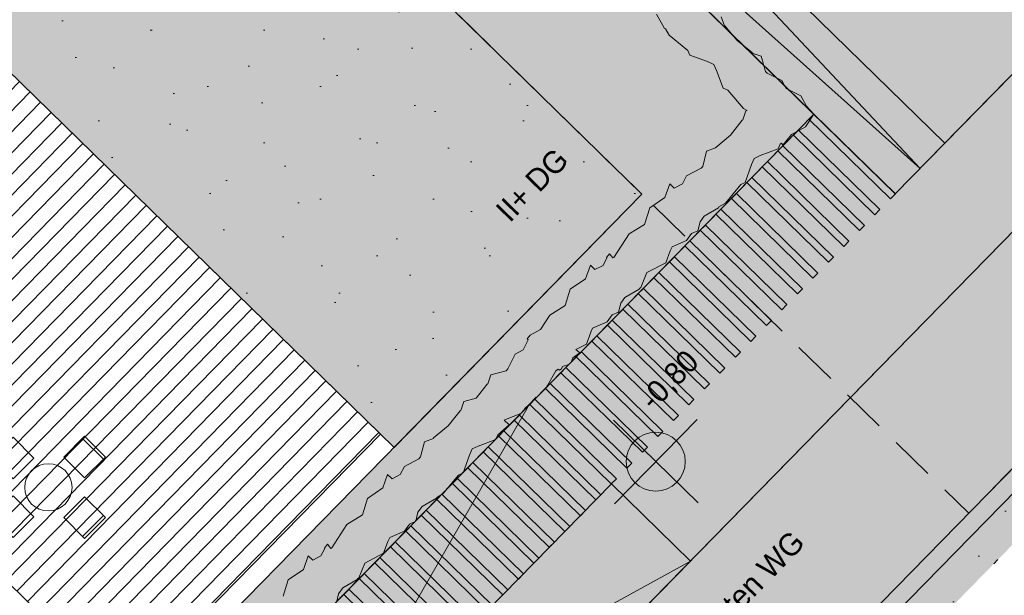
# Model space of a CAD drawing. Header units: metres. Extents: x -228 to 168, y -124 to 293.
# Tile 367 of 613: x -6 to 10, y 104 to 114. Entities that reach past the tile are written whole.
import ezdxf

# ---------------------------------------------------------------- set-up
doc = ezdxf.new("R2010")
doc.units = ezdxf.units.M
doc.header["$MEASUREMENT"] = 0
doc.linetypes.add('Strichlinie_ eng', pattern=[1.15, 0.75, -0.4])
doc.linetypes.add('Wipeout_Contour', pattern=[1, 0, -1])
for name, color, linetype in [('Bemaßung 1_100.7 _ BESCHRIFTUNG', 7, 'Continuous'), ('Gebäude.3 _ UMGEBUNG', 7, 'Continuous'), ('Neubau_Möbel.4 _ STAFFAGE', 7, 'Continuous')]:
    doc.layers.add(name, color=color, linetype=linetype)
doc.styles.add('ERSTELLTER_STIL_1', font='txt')
pattern_1 = [(45, (2e-16, 3), (-0.954594, 0.954594), [0, -0.9, 0, -1.35]), (110, (3, 3), (1.268585, 0.461727), [0, -0.66, 0, -1.14])]

msp = doc.modelspace()

# ---------------------------------------------------------------- hatches: boundary and pattern name
at = {"layer": 'Gebäude.3 _ UMGEBUNG', "linetype": 'Continuous', "lineweight": 18, "true_color": 0xe9eed8}
for points in [[(-43.288, 108.54), (-29.695, 92.601), (-14.965, 107.665), (-16.549, 109.213), (-26.057, 99.489), (-34.494, 107.739), (-24.986, 117.463), (-21.482, 114.037), (-10.646, 125.12), (4.164, 110.639), (-4.575, 101.701), (-3.765, 100.91), (7.071, 111.992), (-15.628, 134.187), (-26.352, 123.059), (-27.071, 122.385), (-42.374, 109.309)], [(-0.489, 98.825), (8.377, 90.156), (15.413, 89.771), (23.492, 98.034), (21.705, 99.781), (12.197, 90.057), (3.331, 98.726), (12.839, 108.451), (16.342, 105.025), (17.041, 105.74), (11.536, 111.123)]]:
    msp.add_hatch(color=254, dxfattribs=at).paths.add_polyline_path(points)
at = {"layer": 'Gebäude.3 _ UMGEBUNG', "linetype": 'Continuous', "lineweight": 18, "true_color": 0xfffff6}
for points in [[(-2.742, 121.587), (8.45, 110.644), (16.539, 118.916), (10.019, 125.292), (8.97, 124.219), (4.316, 128.77), (7.935, 132.472), (6.147, 134.22), (0.92, 128.874), (12.503, 117.548), (8.832, 113.793), (-0.98, 123.355)], [(-2.724, 121.57), (8.45, 110.644), (9.289, 111.502), (-0.598, 121.17), (0.307, 122.096), (-0.98, 123.355)]]:
    msp.add_hatch(color=7, dxfattribs=at).paths.add_polyline_path(points)
at = {"layer": 'Gebäude.3 _ UMGEBUNG', "linetype": 'Continuous', "lineweight": 18, "true_color": 0xe6e600}
h = msp.add_hatch(dxfattribs=at)
h.set_pattern_fill('Teppich', color=2, style=0, pattern_type=2)
h.set_pattern_definition(pattern_1)
h.paths.add_polyline_path([(-10.646, 125.12), (-14.84, 120.83), (-0.03, 106.349), (4.164, 110.639)])
at = {"layer": 'Gebäude.3 _ UMGEBUNG', "linetype": 'Continuous', "lineweight": 18, "true_color": 0x545454}
for points in [[(-10.646, 125.12), (-14.84, 120.83), (-0.03, 106.349), (4.164, 110.639)], [(21.281, 99.777), (12.844, 108.026), (3.755, 98.731), (12.192, 90.482)]]:
    msp.add_hatch(color=251, dxfattribs=at).paths.add_polyline_path(points)
at = {"layer": 'Gebäude.3 _ UMGEBUNG', "linetype": 'Continuous', "lineweight": 18, "true_color": 0x3f3f2c}
msp.add_hatch(color=49, dxfattribs=at).paths.add_polyline_path([(-4.275, 101.488), (-3.875, 101.205), (-3.649, 101.092), (-3.649, 101.307), (-3.439, 101.307), (-3.069, 101.75), (-3.023, 101.853), (-2.92, 101.902), (-2.62, 102.016), (-2.586, 102.095), (-2.279, 102.361), (-2.216, 102.472), (-2.204, 102.478), (-2.069, 102.724), (-2.026, 102.756), (-2.005, 102.735), (-1.969, 102.763), (-1.953, 102.802), (-1.824, 102.839), (-1.777, 102.946), (-1.661, 103.033), (-1.729, 103.085), (-1.549, 103.179), (-1.477, 103.38), (-1.444, 103.447), (-1.197, 103.555), (-1.112, 103.672), (-1.006, 103.722), (-0.968, 103.873), (-0.897, 103.97), (-0.655, 104.112), (-0.65, 104.122), (-0.626, 104.14), (-0.524, 104.39), (-0.206, 104.557), (-0.134, 104.757), (-0.101, 104.825), (0.146, 104.933), (0.231, 105.05), (0.337, 105.1), (0.375, 105.251), (0.446, 105.348), (0.688, 105.489), (0.694, 105.501), (0.803, 105.567), (1.061, 105.881), (1.139, 105.917), (1.245, 106.22), (1.291, 106.324), (1.394, 106.372), (1.694, 106.487), (1.728, 106.565), (1.918, 106.73), (1.833, 106.813), (1.853, 106.823), (2.113, 106.922), (2.174, 106.984), (2.187, 107.016), (2.252, 107.072), (2.377, 107.2), (2.381, 107.196), (2.534, 107.352), (2.53, 107.356), (2.547, 107.373), (2.558, 107.393), (2.569, 107.399), (2.705, 107.645), (2.747, 107.677), (2.769, 107.656), (2.805, 107.683), (2.821, 107.723), (2.926, 107.753), (2.964, 107.792), (2.997, 107.867), (3.112, 107.954), (3.045, 108.006), (3.225, 108.1), (3.297, 108.301), (3.33, 108.368), (3.577, 108.476), (3.662, 108.593), (3.768, 108.643), (3.806, 108.794), (3.876, 108.891), (4.119, 109.033), (4.124, 109.043), (4.148, 109.061), (4.249, 109.311), (4.568, 109.478), (4.64, 109.678), (4.673, 109.746), (4.92, 109.853), (5.005, 109.971), (5.11, 110.021), (5.149, 110.172), (5.219, 110.269), (5.462, 110.41), (5.467, 110.422), (5.576, 110.488), (5.835, 110.802), (5.912, 110.838), (6.019, 111.141), (6.065, 111.245), (6.167, 111.293), (6.468, 111.407), (6.502, 111.486), (6.523, 111.504), (6.55, 111.468), (6.692, 111.651), (6.933, 111.781), (7.071, 111.992), (6.95, 112.127), (6.854, 112.303), (6.602, 112.428), (6.53, 112.562), (6.283, 112.69), (6.252, 112.718), (6.184, 112.975), (6.031, 113.027), (6.027, 113.036), (5.776, 113.24), (5.569, 113.488), (5.56, 113.492), (5.506, 113.645), (5.248, 113.709), (5.22, 113.74), (5.089, 113.985), (4.954, 114.056), (4.882, 114.196), (4.956, 114.271), (4.728, 114.353), (4.554, 114.613), (4.274, 114.702), (4.115, 114.964), (3.719, 115.225), (3.71, 115.241), (3.781, 115.295), (3.716, 115.347), (3.711, 115.342), (3.585, 115.408), (3.513, 115.548), (3.587, 115.623), (3.359, 115.705), (3.185, 115.965), (2.906, 116.054), (2.746, 116.316), (2.405, 116.541), (2.43, 116.579), (2.309, 116.714), (2.213, 116.891), (1.962, 117.015), (1.889, 117.149), (1.642, 117.277), (1.611, 117.305), (1.544, 117.562), (1.39, 117.615), (1.386, 117.623), (1.135, 117.827), (0.928, 118.075), (0.92, 118.079), (0.865, 118.232), (0.608, 118.297), (0.579, 118.327), (0.448, 118.572), (0.313, 118.643), (0.242, 118.784), (0.315, 118.858), (0.087, 118.94), (-0.087, 119.2), (-0.366, 119.289), (-0.526, 119.551), (-0.922, 119.812), (-0.931, 119.828), (-0.86, 119.882), (-0.925, 119.934), (-0.93, 119.929), (-1.056, 119.995), (-1.127, 120.135), (-1.054, 120.21), (-1.282, 120.292), (-1.456, 120.552), (-1.735, 120.641), (-1.895, 120.903), (-2.135, 121.061), (-2.229, 121.234), (-2.294, 121.286), (-2.307, 121.273), (-2.48, 121.359), (-2.553, 121.492), (-2.8, 121.62), (-2.831, 121.649), (-3.465, 121.33), (-3.201, 121.021), (-3.091, 120.957), (-3.085, 120.945), (-2.84, 120.809), (-2.808, 120.766), (-2.829, 120.744), (-2.802, 120.708), (-2.762, 120.692), (-2.726, 120.563), (-2.62, 120.515), (-2.533, 120.399), (-2.481, 120.466), (-2.388, 120.285), (-2.188, 120.212), (-2.121, 120.178), (-2.014, 119.931), (-1.898, 119.845), (-1.848, 119.739), (-1.698, 119.699), (-1.601, 119.629), (-1.461, 119.385), (-1.451, 119.381), (-1.433, 119.356), (-1.184, 119.253), (-1.019, 118.933), (-0.819, 118.86), (-0.752, 118.826), (-0.646, 118.579), (-0.529, 118.493), (-0.48, 118.387), (-0.329, 118.348), (-0.232, 118.277), (-0.092, 118.033), (-0.081, 118.028), (-0.015, 117.918), (0.297, 117.658), (0.332, 117.58), (0.635, 117.471), (0.738, 117.425), (0.786, 117.322), (0.898, 117.021), (0.977, 116.987), (1.241, 116.678), (1.351, 116.614), (1.357, 116.602), (1.602, 116.465), (1.674, 116.369), (1.715, 116.219), (1.822, 116.171), (1.909, 116.056), (1.93, 116.083), (2.088, 116.018), (2.253, 115.698), (2.453, 115.625), (2.52, 115.591), (2.626, 115.343), (2.743, 115.258), (2.792, 115.152), (2.943, 115.112), (3.04, 115.042), (3.18, 114.798), (3.19, 114.793), (3.208, 114.769), (3.457, 114.666), (3.622, 114.346), (3.822, 114.273), (3.889, 114.239), (3.995, 113.991), (4.112, 113.906), (4.161, 113.8), (4.312, 113.76), (4.409, 113.69), (4.548, 113.446), (4.56, 113.441), (4.625, 113.331), (4.938, 113.071), (4.973, 112.993), (5.275, 112.884), (5.379, 112.838), (5.427, 112.735), (5.539, 112.434), (5.617, 112.4), (5.882, 112.091), (5.943, 112.055), (5.922, 112.049), (5.871, 111.896), (5.862, 111.892), (5.66, 111.639), (5.413, 111.431), (5.409, 111.422), (5.257, 111.367), (5.194, 111.109), (5.164, 111.08), (4.919, 110.947), (4.849, 110.812), (4.71, 110.739), (4.635, 110.812), (4.554, 110.584), (4.295, 110.408), (4.208, 110.128), (3.947, 109.967), (3.689, 109.569), (3.673, 109.56), (3.618, 109.63), (3.566, 109.565), (3.572, 109.56), (3.506, 109.434), (3.367, 109.362), (3.292, 109.435), (3.211, 109.206), (2.952, 109.03), (2.865, 108.751), (2.604, 108.589), (2.447, 108.348), (2.275, 108.253), (2.223, 108.188), (2.237, 108.174), (2.152, 108.001), (2.019, 107.927), (1.893, 107.679), (1.865, 107.648), (1.608, 107.579), (1.557, 107.425), (1.548, 107.421), (1.36, 107.185), (1.149, 107.128), (1.097, 106.975), (1.088, 106.971), (0.887, 106.718), (0.639, 106.51), (0.635, 106.501), (0.483, 106.446), (0.42, 106.188), (0.39, 106.159), (0.146, 106.026), (0.075, 105.891), (-0.064, 105.818), (-0.139, 105.891), (-0.22, 105.663), (-0.478, 105.487), (-0.566, 105.207), (-0.827, 105.046), (-1.085, 104.648), (-1.101, 104.639), (-1.156, 104.709), (-1.207, 104.644), (-1.202, 104.639), (-1.268, 104.513), (-1.407, 104.441), (-1.482, 104.514), (-1.563, 104.285), (-1.821, 104.109), (-1.909, 103.83), (-2.17, 103.668), (-2.326, 103.427), (-2.499, 103.332), (-2.55, 103.267), (-2.537, 103.254), (-2.621, 103.08), (-2.755, 103.006), (-2.881, 102.758), (-2.909, 102.727), (-3.165, 102.658), (-3.341, 102.324), (-3.649, 102.112), (-3.727, 101.824), (-4.113, 101.758), (-4.028, 101.558)])
at = {"layer": 'Gebäude.3 _ UMGEBUNG', "linetype": 'Continuous', "lineweight": 18, "true_color": 0xcdbe89}
h = msp.add_hatch(dxfattribs=at)
h.set_pattern_fill('Dachschraffur_1', color=43, style=0, pattern_type=2)
h.set_pattern_definition([(225.6433, (-9.0012, 110.9244), (-0.1787503, 0.174781), [])])
h.paths.add_polyline_path([(-0.261, 106.574), (-14.626, 120.62), (-18.96, 116.187), (-4.595, 102.141)])
at = {"layer": 'Gebäude.3 _ UMGEBUNG', "linetype": 'Continuous', "lineweight": 18, "true_color": 0x191911}
for points in [[(4.164, 110.639), (6.254, 112.791), (0.496, 118.422), (-1.602, 116.276)], [(3.331, 98.726), (12.839, 108.451), (10.837, 110.408), (1.329, 100.684)]]:
    msp.add_hatch(color=250, dxfattribs=at).paths.add_polyline_path(points)
at = {"layer": 'Gebäude.3 _ UMGEBUNG', "linetype": 'Continuous', "lineweight": 18, "true_color": 0xf6f6e5}
msp.add_hatch(color=7, dxfattribs=at).paths.add_polyline_path([(-2.48, 102.224), (0.237, 99.567), (11.536, 111.123), (17.037, 105.744), (18.435, 107.174), (17.193, 108.39), (21.751, 113.047), (19.497, 115.248), (18.837, 114.572), (15.491, 117.844), (8.45, 110.644), (7.071, 111.992)])
at = {"layer": 'Gebäude.3 _ UMGEBUNG', "linetype": 'Continuous', "lineweight": 18, "true_color": 0xdedebf}
for points in [[(7.073, 111.994), (6.988, 111.908), (8.368, 110.559), (8.452, 110.646)], [(6.811, 111.726), (6.726, 111.639), (8.105, 110.291), (8.19, 110.377)], [(6.549, 111.458), (6.464, 111.371), (7.843, 110.022), (7.928, 110.109)], [(6.286, 111.19), (6.201, 111.103), (7.581, 109.754), (7.666, 109.841)], [(6.024, 110.921), (5.939, 110.835), (7.318, 109.486), (7.403, 109.573)], [(5.762, 110.653), (5.677, 110.566), (7.056, 109.218), (7.141, 109.304)], [(5.499, 110.385), (5.415, 110.298), (6.794, 108.95), (6.879, 109.036)], [(5.237, 110.117), (5.152, 110.03), (6.532, 108.681), (6.616, 108.768)], [(4.975, 109.848), (4.89, 109.762), (6.269, 108.413), (6.354, 108.5)], [(4.713, 109.58), (4.628, 109.493), (6.007, 108.145), (6.092, 108.232)], [(4.45, 109.312), (4.366, 109.225), (5.745, 107.877), (5.83, 107.963)], [(4.188, 109.044), (4.103, 108.957), (5.482, 107.608), (5.567, 107.695)], [(3.926, 108.775), (3.841, 108.689), (5.22, 107.34), (5.305, 107.427)], [(3.663, 108.507), (3.579, 108.42), (4.958, 107.072), (5.043, 107.159)], [(3.401, 108.239), (3.316, 108.152), (4.696, 106.804), (4.78, 106.89)], [(3.139, 107.971), (3.054, 107.884), (4.433, 106.535), (4.518, 106.622)], [(2.877, 107.702), (2.792, 107.616), (4.171, 106.267), (4.256, 106.354)], [(2.614, 107.434), (2.53, 107.347), (3.909, 105.999), (3.994, 106.086)], [(2.352, 107.166), (2.267, 107.079), (3.646, 105.731), (3.731, 105.817)], [(2.09, 106.898), (2.005, 106.811), (3.384, 105.462), (3.469, 105.549)], [(1.827, 106.63), (1.743, 106.543), (3.122, 105.194), (3.207, 105.281)], [(1.565, 106.361), (1.48, 106.275), (2.86, 104.926), (2.944, 105.013)], [(1.303, 106.093), (1.218, 106.006), (2.597, 104.658), (2.682, 104.744)], [(1.041, 105.825), (0.956, 105.738), (2.335, 104.389), (2.42, 104.476)], [(0.778, 105.557), (0.694, 105.47), (2.073, 104.121), (2.158, 104.208)], [(0.516, 105.288), (0.431, 105.202), (1.81, 103.853), (1.895, 103.94)], [(0.254, 105.02), (0.169, 104.933), (1.548, 103.585), (1.633, 103.671)], [(-0.009, 104.752), (-0.093, 104.665), (1.286, 103.317), (1.371, 103.403)], [(-0.271, 104.484), (-0.356, 104.397), (1.024, 103.048), (1.108, 103.135)], [(-0.533, 104.215), (-0.618, 104.129), (0.761, 102.78), (0.846, 102.867)], [(-0.795, 103.947), (-0.88, 103.86), (0.499, 102.512), (0.584, 102.599)]]:
    msp.add_hatch(color=254, dxfattribs=at).paths.add_polyline_path(points)
at = {"layer": 'Gebäude.3 _ UMGEBUNG', "linetype": 'Continuous', "lineweight": 18}
msp.add_hatch(color=255, dxfattribs=at).paths.add_polyline_path([(12.197, 90.057), (21.705, 99.781), (12.839, 108.451), (3.331, 98.726)])
at = {"layer": 'Gebäude.3 _ UMGEBUNG', "linetype": 'Continuous', "lineweight": 18, "true_color": 0xe6e600}
h = msp.add_hatch(dxfattribs=at)
h.set_pattern_fill('Teppich', color=2, style=0, pattern_type=2)
h.set_pattern_definition(pattern_1)
h.paths.add_polyline_path([(21.281, 99.777), (12.844, 108.026), (3.755, 98.731), (12.192, 90.482)])
at = {"layer": 'Gebäude.3 _ UMGEBUNG', "linetype": 'Continuous', "lineweight": 18, "true_color": 0xc9c9c9}
h = msp.add_hatch(dxfattribs=at)
h.set_pattern_fill('MW_Verband__5_Läuf_1Bind_32', color=9, style=0, pattern_type=2)
h.set_pattern_definition([(45.6433, (27.90698, 87.82952), (-0.1961607, 0.1918046), []), (135.6433, (27.907, 87.8295), (0.575414, 0.588482), [0.27435, -0.27435]), (135.6433, (27.9985, 88.3156), (0.575414, 0.588482), [0.27435, -0.82305, 0.27435, -0.27435]), (135.6433, (27.46235, 88.55205), (0.287707, 0.294241), [0.27435, -1.371751])])
h.paths.add_polyline_path([(-8.128, 98.58), (10.44, 80.425), (9.396, 79.348), (8.382, 78.311), (10.568, 76.174), (14.407, 80.1), (13.12, 81.358), (15.556, 83.864), (21.502, 84.306), (25.303, 80.656), (22.852, 78.149), (25.506, 75.554), (27.962, 78.066), (32.318, 73.733), (35.389, 77.171), (41.855, 84.275), (41.854, 84.276), (42.747, 85.256), (44.9, 87.7), (42.773, 89.779), (42.771, 89.776), (41.102, 91.411), (37.908, 88.134), (23.802, 101.926), (21.705, 99.781), (23.492, 98.034), (17.446, 91.85), (15.466, 89.912), (9.97, 90.179), (8.257, 90.273), (-0.489, 98.825), (4.985, 104.423), (3.647, 105.732), (-2.386, 99.561), (-4.817, 101.938)])

# ---------------------------------------------------------------- linework, layer by layer
at = {"color": 9, "linetype": 'Continuous', "lineweight": 18, "flags": 128}
msp.add_lwpolyline([(-1.438, 120.311), (8.87, 111.073), (-0.598, 121.17)], dxfattribs=at)
at = {"layer": 'Gebäude.3 _ UMGEBUNG', "color": 9, "linetype": 'Continuous', "lineweight": 18, "flags": 128}
for points in [[(-2.742, 121.587), (8.45, 110.644), (16.539, 118.916), (10.019, 125.292), (8.97, 124.219), (4.316, 128.77), (7.935, 132.472), (6.147, 134.22), (0.92, 128.874), (2.708, 127.126), (12.503, 117.548), (8.832, 113.793), (-0.98, 123.355)], [(-2.724, 121.57), (8.45, 110.644), (9.289, 111.502), (-0.598, 121.17), (0.307, 122.096), (-0.98, 123.355)], [(7.073, 111.994), (8.452, 110.646), (8.368, 110.559), (6.988, 111.908)], [(6.811, 111.726), (8.19, 110.377), (8.105, 110.291), (6.726, 111.639)], [(6.549, 111.458), (7.928, 110.109), (7.843, 110.022), (6.464, 111.371)], [(6.286, 111.19), (7.666, 109.841), (7.581, 109.754), (6.201, 111.103)], [(6.024, 110.921), (7.403, 109.573), (7.318, 109.486), (5.939, 110.835)], [(5.762, 110.653), (7.141, 109.304), (7.056, 109.218), (5.677, 110.566)], [(5.499, 110.385), (6.879, 109.036), (6.794, 108.95), (5.415, 110.298)], [(5.237, 110.117), (6.616, 108.768), (6.532, 108.681), (5.152, 110.03)], [(4.975, 109.848), (6.354, 108.5), (6.269, 108.413), (4.89, 109.762)], [(4.713, 109.58), (6.092, 108.232), (6.007, 108.145), (4.628, 109.493)], [(4.45, 109.312), (5.83, 107.963), (5.745, 107.877), (4.366, 109.225)], [(4.188, 109.044), (5.567, 107.695), (5.482, 107.608), (4.103, 108.957)], [(3.926, 108.775), (5.305, 107.427), (5.22, 107.34), (3.841, 108.689)], [(3.663, 108.507), (5.043, 107.159), (4.958, 107.072), (3.579, 108.42)], [(3.401, 108.239), (4.78, 106.89), (4.696, 106.804), (3.316, 108.152)], [(3.139, 107.971), (4.518, 106.622), (4.433, 106.535), (3.054, 107.884)], [(2.877, 107.702), (4.256, 106.354), (4.171, 106.267), (2.792, 107.616)], [(2.614, 107.434), (3.994, 106.086), (3.909, 105.999), (2.53, 107.347)], [(2.352, 107.166), (3.731, 105.817), (3.646, 105.731), (2.267, 107.079)], [(2.09, 106.898), (3.469, 105.549), (3.384, 105.462), (2.005, 106.811)], [(1.827, 106.63), (3.207, 105.281), (3.122, 105.194), (1.743, 106.543)], [(1.565, 106.361), (2.944, 105.013), (2.86, 104.926), (1.48, 106.275)], [(1.303, 106.093), (2.682, 104.744), (2.597, 104.658), (1.218, 106.006)], [(1.041, 105.825), (2.42, 104.476), (2.335, 104.389), (0.956, 105.738)], [(0.778, 105.557), (2.158, 104.208), (2.073, 104.121), (0.694, 105.47)], [(0.516, 105.288), (1.895, 103.94), (1.81, 103.853), (0.431, 105.202)], [(0.254, 105.02), (1.633, 103.671), (1.548, 103.585), (0.169, 104.933)], [(-0.009, 104.752), (1.371, 103.403), (1.286, 103.317), (-0.093, 104.665)], [(-0.271, 104.484), (1.108, 103.135), (1.024, 103.048), (-0.356, 104.397)], [(-0.533, 104.215), (0.846, 102.867), (0.761, 102.78), (-0.618, 104.129)], [(-0.795, 103.947), (0.584, 102.599), (0.499, 102.512), (-0.88, 103.86)]]:
    msp.add_lwpolyline(points, close=True, dxfattribs=at)
at = {"layer": 'Neubau_Möbel.4 _ STAFFAGE', "color": 9, "linetype": 'Continuous', "lineweight": 18}
for p, q in [((-4.946, 106.151), (-5.3, 106.504)), ((-4.946, 105.197), (-5.3, 104.843))]:
    msp.add_line(p, q, dxfattribs=at)
at = {"layer": 'Neubau_Möbel.4 _ STAFFAGE', "color": 9, "linetype": 'Continuous', "lineweight": 18, "flags": 128}
for points in [[(-6.477, 105.817), (-6.124, 106.17), (-6.477, 106.524), (-6.831, 106.17)], [(-5.265, 105.833), (-5.618, 106.186), (-5.265, 106.54), (-4.911, 106.186)], [(-6.477, 105.531), (-6.124, 105.177), (-6.477, 104.823), (-6.831, 105.177)], [(-5.265, 105.515), (-5.618, 105.161), (-5.265, 104.808), (-4.911, 105.161)]]:
    msp.add_lwpolyline(points, close=True, dxfattribs=at)
at = {"layer": 'Neubau_Möbel.4 _ STAFFAGE', "color": 9, "linetype": 'Continuous', "lineweight": 18}
msp.add_circle((-5.879, 105.674), 0.4, dxfattribs=at)

# ---------------------------------------------------------------- texts
at = {"layer": 'Bemaßung 1_100.7 _ BESCHRIFTUNG', "color": 33, "linetype": 'Continuous', "lineweight": 18, "true_color": 0xa88f73, "insert": (4.406, 106.907), "char_height": 0.375, "attachment_point": 7, "rotation": 45.6433, "style": 'ERSTELLTER_STIL_1'}
msp.add_mtext('\\A1;{\\pql;\\fFrutiger LT 47 LightCn|b0|i0|c0|p0;\\W1.000000;-0,80}', dxfattribs=at)
at = {"layer": 'Gebäude.3 _ UMGEBUNG', "color": 252, "linetype": 'Continuous', "lineweight": 18, "true_color": 0x8a8a8a, "insert": (2.682, 111.452), "char_height": 0.375, "attachment_point": 3, "rotation": 45.6433, "style": 'ERSTELLTER_STIL_1'}
msp.add_mtext('\\A1;{\\pqr;\\fFrutiger LT 47 LightCn|b0|i0|c0|p0;\\W1.000000;II+ DG}', dxfattribs=at)

# ---------------------------------------------------------------- next in the draw order: wipeouts: each hides what was drawn before it
at = {"color": 254, "linetype": 'Wipeout_Contour', "lineweight": 0, "ltscale": 482.695157}
msp.add_wipeout([(-18.082, 116.156), (-14.52, 112.674), (-3.547, 123.896), (-7.108, 127.379)], dxfattribs=at).dxf.layer = 'Gebäude.3 _ UMGEBUNG'
at = {"color": 254, "linetype": 'Wipeout_Contour', "lineweight": 0, "ltscale": 405.952453}
msp.add_wipeout([(4.637, 98.774), (7.418, 96.054), (14.395, 103.19), (11.614, 105.909)], dxfattribs=at).dxf.layer = 'Gebäude.3 _ UMGEBUNG'

# ---------------------------------------------------------------- next in the draw order: linework, layer by layer
at = {"color": 36, "linetype": 'Strichlinie_ eng', "lineweight": 18, "true_color": 0x7e4100, "flags": 128}
msp.add_lwpolyline([(19.758, 81.174), (26.139, 74.934), (10.759, 59.206), (-18.58, 87.891), (-16.436, 90.083), (-25.628, 99.07), (-34.494, 107.739), (-24.986, 117.463), (-21.482, 114.037), (-10.65, 125.116), (9.694, 105.235), (12.839, 108.451), (26.548, 122.471), (40.314, 109.01), (37.093, 105.716), (40.499, 102.386)], close=True, dxfattribs=at)
at = {"color": 255, "linetype": 'Continuous', "lineweight": 18, "flags": 128}
msp.add_lwpolyline([(2.264, 107.084), (-1.229, 101.001), (4.985, 104.423)], dxfattribs=at)
at = {"layer": 'Bemaßung 1_100.7 _ BESCHRIFTUNG', "color": 47, "linetype": 'Continuous', "lineweight": 18, "true_color": 0x7e6d59}
for p, q in [((5.113, 105.41), (3.683, 106.809)), ((3.699, 105.395), (5.097, 106.825))]:
    msp.add_line(p, q, dxfattribs=at)
msp.add_circle((4.398, 106.11), 0.5, dxfattribs=at)
at = {"layer": 'Gebäude.3 _ UMGEBUNG', "color": 9, "linetype": 'Continuous', "lineweight": 18, "flags": 128}
for points in [[(-43.288, 108.54), (-29.695, 92.601), (-14.965, 107.665), (-16.549, 109.213), (-26.057, 99.489), (-34.494, 107.739), (-24.986, 117.463), (-21.482, 114.037), (-10.646, 125.12), (4.164, 110.639), (-4.575, 101.701), (-3.765, 100.91), (7.071, 111.992), (-2.939, 121.78), (-15.628, 134.187), (-26.352, 123.059), (-27.071, 122.385), (-42.374, 109.309)], [(-0.261, 106.574), (-4.595, 102.141), (-18.96, 116.187), (-14.626, 120.62)], [(-2.48, 102.224), (0.237, 99.567), (11.536, 111.123), (17.037, 105.744), (18.435, 107.174), (17.193, 108.39), (21.751, 113.047), (19.497, 115.248), (18.837, 114.572), (15.491, 117.844), (8.45, 110.644), (7.071, 111.992)], [(11.536, 111.123), (13.773, 108.935), (17.041, 105.74), (16.342, 105.025), (14.862, 106.472), (12.839, 108.451), (3.331, 98.726), (12.197, 90.057), (21.705, 99.781), (23.492, 98.034), (15.413, 89.771), (8.377, 90.156), (-0.489, 98.825)], [(21.281, 99.777), (12.192, 90.482), (3.755, 98.731), (12.844, 108.026)], [(21.281, 99.777), (12.192, 90.482), (3.755, 98.731), (12.844, 108.026)]]:
    msp.add_lwpolyline(points, close=True, dxfattribs=at)
at = {"layer": 'Gebäude.3 _ UMGEBUNG', "color": 8, "linetype": 'Continuous', "lineweight": 18, "flags": 128}
for points in [[(4.164, 110.639), (-10.646, 125.12), (-19.385, 116.182), (-4.575, 101.701)], [(-10.646, 125.12), (4.164, 110.639), (-0.03, 106.349), (-14.84, 120.83)], [(-10.646, 125.12), (4.164, 110.639), (-0.03, 106.349), (-14.84, 120.83)], [(12.197, 90.057), (21.705, 99.781), (12.839, 108.451), (3.331, 98.726)]]:
    msp.add_lwpolyline(points, close=True, dxfattribs=at)
at = {"layer": 'Gebäude.3 _ UMGEBUNG', "color": 57, "linetype": 'Continuous', "lineweight": 18, "true_color": 0x7e7e59, "flags": 128}
for points in [[(-1.909, 103.83), (-1.821, 104.109), (-1.563, 104.285), (-1.482, 104.514), (-1.407, 104.441), (-1.268, 104.513), (-1.202, 104.639), (-1.207, 104.644), (-1.156, 104.709), (-1.101, 104.639), (-1.085, 104.648), (-0.827, 105.046), (-0.566, 105.207), (-0.478, 105.487), (-0.22, 105.663), (-0.139, 105.891), (-0.064, 105.818), (0.075, 105.891), (0.146, 106.026), (0.39, 106.159), (0.42, 106.188), (0.483, 106.446), (0.635, 106.501), (0.639, 106.51), (0.887, 106.718), (1.088, 106.971), (1.097, 106.975), (1.149, 107.128), (1.36, 107.185), (1.548, 107.421), (1.557, 107.425), (1.608, 107.579), (1.865, 107.648), (1.893, 107.679), (2.019, 107.927), (2.152, 108.001), (2.237, 108.174), (2.223, 108.188), (2.275, 108.253), (2.447, 108.348), (2.604, 108.589), (2.865, 108.751), (2.952, 109.03), (3.211, 109.206), (3.292, 109.435), (3.367, 109.362), (3.506, 109.434), (3.572, 109.56), (3.566, 109.565), (3.618, 109.63), (3.673, 109.56), (3.689, 109.569), (3.947, 109.967), (4.208, 110.128), (4.295, 110.408), (4.554, 110.584), (4.635, 110.812), (4.71, 110.739), (4.849, 110.812), (4.919, 110.947), (5.164, 111.08), (5.194, 111.109), (5.257, 111.367), (5.409, 111.422), (5.413, 111.431), (5.66, 111.639), (5.862, 111.892), (5.871, 111.896), (5.922, 112.049), (5.943, 112.055), (5.882, 112.091), (5.617, 112.4), (5.539, 112.434), (5.427, 112.735), (5.379, 112.838), (5.275, 112.884), (4.973, 112.993), (4.938, 113.071), (4.625, 113.331), (4.56, 113.441), (4.548, 113.446), (4.409, 113.69)], [(5.506, 113.645), (5.56, 113.492), (5.569, 113.488), (5.776, 113.24), (6.027, 113.036), (6.031, 113.027), (6.184, 112.975), (6.252, 112.718), (6.283, 112.69), (6.53, 112.562), (6.602, 112.428), (6.854, 112.303), (6.95, 112.127), (7.071, 111.992), (6.933, 111.781), (6.692, 111.651), (6.55, 111.468), (6.523, 111.504), (6.502, 111.486), (6.468, 111.407), (6.167, 111.293), (6.065, 111.245), (6.019, 111.141), (5.912, 110.838), (5.835, 110.802), (5.576, 110.488), (5.467, 110.422), (5.462, 110.41), (5.219, 110.269), (5.149, 110.172), (5.11, 110.021), (5.005, 109.971), (4.92, 109.853), (4.673, 109.746), (4.64, 109.678), (4.568, 109.478), (4.249, 109.311), (4.148, 109.061), (4.124, 109.043), (4.119, 109.033), (3.876, 108.891), (3.806, 108.794), (3.768, 108.643), (3.662, 108.593), (3.577, 108.476), (3.33, 108.368), (3.297, 108.301), (3.225, 108.1), (3.045, 108.006), (3.112, 107.954), (2.997, 107.867), (2.964, 107.792), (2.926, 107.753), (2.821, 107.723), (2.805, 107.683), (2.769, 107.656), (2.747, 107.677), (2.705, 107.645), (2.569, 107.399), (2.558, 107.393), (2.547, 107.373), (2.53, 107.356), (2.534, 107.352), (2.381, 107.196), (2.377, 107.2), (2.252, 107.072), (2.187, 107.016), (2.174, 106.984), (2.113, 106.922), (1.853, 106.823), (1.833, 106.813), (1.911, 106.736), (1.918, 106.73), (1.728, 106.565), (1.694, 106.487), (1.394, 106.372), (1.291, 106.324), (1.245, 106.22), (1.139, 105.917), (1.061, 105.881), (0.803, 105.567), (0.694, 105.501), (0.688, 105.489), (0.446, 105.348), (0.375, 105.251), (0.337, 105.1), (0.231, 105.05), (0.146, 104.933), (-0.101, 104.825), (-0.134, 104.757), (-0.206, 104.557), (-0.524, 104.39), (-0.626, 104.14), (-0.65, 104.122), (-0.655, 104.112), (-0.897, 103.97), (-0.968, 103.873), (-1.006, 103.722)]]:
    msp.add_lwpolyline(points, dxfattribs=at)
at = {"layer": 'Gebäude.3 _ UMGEBUNG', "color": 7, "linetype": 'Wipeout_Contour', "lineweight": 18, "flags": 128}
msp.add_lwpolyline([(4.637, 98.774), (7.418, 96.054), (14.395, 103.19), (11.614, 105.909)], close=True, dxfattribs=at)
at = {"layer": 'Gebäude.3 _ UMGEBUNG', "color": 255, "linetype": 'Continuous', "lineweight": 18, "flags": 128}
msp.add_lwpolyline([(9.396, 79.348), (10.44, 80.425), (-8.128, 98.58), (-4.817, 101.938), (-3.765, 100.91), (-2.386, 99.561), (3.647, 105.732), (4.985, 104.423), (-0.489, 98.825), (8.257, 90.273), (8.48, 90.261), (9.97, 90.179), (15.466, 89.912), (17.446, 91.85), (23.492, 98.034), (21.705, 99.781), (23.802, 101.926), (37.908, 88.134)], dxfattribs=at)

# ---------------------------------------------------------------- next in the draw order: texts
at = {"layer": 'Gebäude.3 _ UMGEBUNG', "color": 66, "linetype": 'Continuous', "lineweight": 18, "true_color": 0x6d7e00, "insert": (5.791, 104.069), "char_height": 0.375, "attachment_point": 2, "rotation": 45.6433, "style": 'ERSTELLTER_STIL_1'}
msp.add_mtext('\\A1;{\\pqc;\\fFrutiger LT 47 LightCn|b0|i0|c0|p0;\\W1.000000;Garten WG}', dxfattribs=at)

doc.saveas('drawing.dxf')
